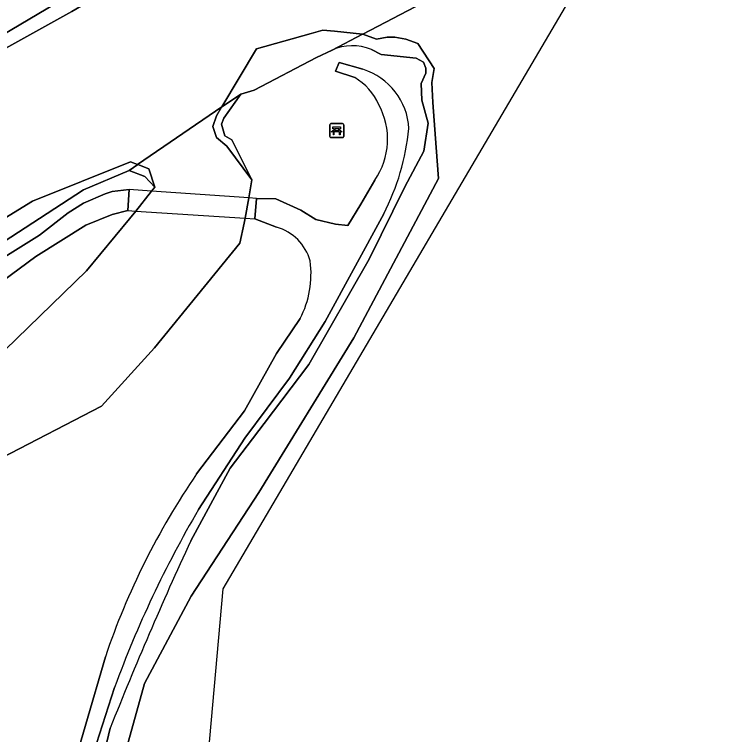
# Model space of a CAD drawing. Extents: x 160349 to 161355, y 381727 to 382854.
# Drawn here: x 161125.5 to 161176, y 381971.4 to 382023.3 of the extents above; entities that cross this region are included whole.
import ezdxf

# ---------------------------------------------------------------- set-up
doc = ezdxf.new("R2010")
doc.units = 0
for name, color, linetype in [('IMGEO_Bank', 7, 'Continuous'), ('IMGEO_Dek', 7, 'Continuous'), ('IMGEO_Groenvoorziening', 7, 'Continuous'), ('IMGEO_Loofbos', 7, 'Continuous'), ('IMGEO_Meer_plas_ven_vijver', 7, 'Continuous'), ('IMGEO_Oever', 7, 'Continuous'), ('IMGEO_Voetpad_halfverhard', 7, 'Continuous'), ('IMGEO_Voetpad_open', 7, 'Continuous'), ('IMGEO_Waterloop', 7, 'Continuous')]:
    doc.layers.add(name, color=color, linetype=linetype)

msp = doc.modelspace()

# ---------------------------------------------------------------- linework, layer by layer
at = {"layer": 'IMGEO_Bank'}
for p, q in [((161148.26, 382014.53), (161148.26, 382015.371)), ((161148.26, 382015.371), (161148.26, 382014.53)), ((161148.335, 382015.455), (161149.176, 382015.455)), ((161149.176, 382015.455), (161148.335, 382015.455)), ((161149.26, 382015.38), (161149.26, 382014.539)), ((161149.26, 382014.539), (161149.26, 382015.38)), ((161148.957, 382014.853), (161148.564, 382014.853)), ((161148.569, 382014.961), (161148.569, 382015.067)), ((161148.613, 382015.067), (161148.613, 382014.961)), ((161148.901, 382015.073), (161148.619, 382015.073)), ((161148.619, 382014.955), (161148.901, 382014.955)), ((161148.907, 382014.961), (161148.907, 382015.067)), ((161148.951, 382015.067), (161148.951, 382014.961)), ((161149.185, 382014.455), (161148.344, 382014.455)), ((161148.344, 382014.455), (161149.185, 382014.455))]:
    msp.add_line(p, q, dxfattribs=at)
for points in [[(161148.507, 382014.853), (161148.365, 382014.853), (161148.477, 382014.955), (161148.563, 382014.955)], [(161148.563, 382015.073), (161148.477, 382015.073), (161148.477, 382015.234), (161149.04, 382015.234), (161149.04, 382015.073), (161148.957, 382015.073)], [(161148.557, 382014.846), (161148.557, 382014.639), (161148.514, 382014.639), (161148.514, 382014.846)], [(161148.957, 382014.955), (161149.04, 382014.955), (161149.152, 382014.853), (161149.013, 382014.853)], [(161149.007, 382014.846), (161149.007, 382014.639), (161148.963, 382014.639), (161148.963, 382014.846)]]:
    msp.add_lwpolyline(points, dxfattribs=at)
for centre, radius, start, end in [((161148.338, 382015.377), 0.0779, 92.4484, 184.2845), ((161148.338, 382015.377), 0.0779, 92.4484, 184.2845), ((161149.182, 382015.377), 0.0779, 2.4484, 94.2845), ((161149.182, 382015.377), 0.0779, 2.4484, 94.2845), ((161148.507, 382014.846), 0.00671, 2.8957, 87.1043), ((161148.564, 382014.846), 0.00671, 92.8957, 177.1043), ((161148.562, 382015.066), 0.00671, 2.8957, 87.1043), ((161148.562, 382014.962), 0.00671, 272.8957, 357.1043), ((161148.619, 382015.066), 0.00671, 92.8957, 177.1043), ((161148.619, 382014.962), 0.00671, 182.8957, 267.1043), ((161148.901, 382015.066), 0.00671, 2.8957, 87.1043), ((161148.901, 382014.962), 0.00671, 272.8957, 357.1043), ((161148.958, 382015.066), 0.00671, 92.8957, 177.1043), ((161148.958, 382014.962), 0.00671, 182.8957, 267.1043), ((161148.956, 382014.846), 0.00671, 2.8957, 87.1043), ((161149.013, 382014.846), 0.00671, 92.8957, 177.1043), ((161148.338, 382014.533), 0.0779, 182.4484, 274.2845), ((161148.338, 382014.533), 0.0779, 182.4484, 274.2845), ((161149.182, 382014.533), 0.0779, 272.4484, 4.2845), ((161149.182, 382014.533), 0.0779, 272.4484, 4.2845)]:
    msp.add_arc(centre, radius, start, end, dxfattribs=at)
at = {"layer": 'IMGEO_Dek'}
msp.add_lwpolyline([(161133.78, 382010.691), (161133.682, 382009.178), (161134.247, 382009.141), (161142.15, 382008.63), (161142.856, 382008.584), (161142.971, 382010.061), (161142.41, 382010.099), (161135.399, 382010.58)], close=True, dxfattribs=at)
at = {"layer": 'IMGEO_Groenvoorziening'}
msp.add_lwpolyline([(161178.231, 382071.617), (161173.465, 382066.903), (161167.974, 382061.76), (161160.684, 382055.369), (161155.232, 382050.999), (161151.691, 382048.289), (161143.4, 382042.313), (161135.932, 382037.382), (161130.456, 382033.981), (161123.762, 382030.059), (161119.034, 382027.452), (161114.542, 382025.262), (161118.71, 382023.054), (161120.429, 382021.193), (161120.599, 382019.631), (161122.166, 382020.392), (161171.684, 382049.747), (161175.336, 382052.283), (161180.913, 382056.859)], dxfattribs=at)
at = {"layer": 'IMGEO_Loofbos'}
for points in [[(161148.416, 382020.767), (161147.294, 382020.225), (161142.789, 382017.882), (161141.828, 382017.585), (161140.599, 382015.86), (161140.453, 382015.429), (161140.671, 382014.588), (161141.189, 382014.283), (161142.639, 382011.396), (161142.41, 382010.099), (161142.15, 382008.63), (161142.086, 382008.267), (161141.775, 382006.818), (161135.612, 381999.265), (161131.789, 381995.052), (161124.542, 381991.319)], [(161138.217, 381985.344), (161141.056, 381990.593), (161143.524, 381993.815), (161146.748, 381998.075), (161151.11, 382005.677), (161153.673, 382010.904), (161155.033, 382013.467), (161155.352, 382015.489), (161154.894, 382017.158), (161154.849, 382018.364), (161155.178, 382019.101), (161155.195, 382019.471), (161155.009, 382019.9), (161154.502, 382020.193), (161151.976, 382020.444), (161151.256, 382020.805)], [(161150.058, 382018.786), (161148.67, 382019.247), (161148.939, 382019.865), (161150.65, 382019.38)], [(161123.12, 381997.48), (161130.705, 382004.833), (161133.799, 382008.582), (161134.247, 382009.141), (161135.399, 382010.58), (161135.635, 382010.875), (161134.915, 382011.649), (161133.774, 382012.082), (161130.477, 382010.682), (161121.545, 382004.889)], [(161142.971, 382010.061), (161144.363, 382010.025), (161146.175, 382009.222), (161147.251, 382008.546), (161148.663, 382008.21), (161149.562, 382008.103), (161150.5, 382009.638), (161151.501, 382011.376)], [(161106.128, 381993.436), (161113.588, 381998.401), (161120.549, 382003.2), (161127.309, 382007.405), (161129.365, 382009.027), (161130.473, 382009.705), (161132.04, 382010.4), (161132.548, 382010.564), (161133.78, 382010.691), (161133.682, 382009.178), (161132.545, 382008.897), (161130.648, 382008.118), (161127.036, 382005.871), (161121.563, 382001.819), (161114.348, 381997.254), (161105.852, 381991.455)], [(161144.413, 382007.993), (161142.856, 382008.584), (161142.971, 382010.061)], [(161152.146, 382008.95), (161147.931, 382001.183), (161145.337, 381997.073), (161142.129, 381992.747), (161138.784, 381987.592)], [(161138.649, 381990.175), (161142.103, 381994.734), (161144.414, 381998.873), (161146.119, 382001.383)], [(161105.752, 381979.461), (161119.837, 381970.765), (161127.795, 381966.754), (161128.369, 381966.729), (161128.745, 381966.854), (161129.813, 381969.033), (161129.93, 381969.629), (161130.641, 381972.107), (161132.063, 381976.978)], [(161132.727, 381974.764), (161131.212, 381970.035)], [(161137.972, 381944.015), (161139.798, 381942.855), (161141.217, 381942.503), (161136.853, 381951.189), (161134.163, 381957.413), (161132.305, 381962.296), (161131.847, 381964.901), (161131.816, 381969.294), (161132.413, 381971.825)]]:
    msp.add_lwpolyline(points, dxfattribs=at)
for centre, radius, start, end in [((161149.88, 382017.495), 3.585, 67.4299, 114.1033), ((161149.21, 382014.84), 4.763, 3.1036, 72.4052), ((161147.874, 382015.113), 4.273, 23.5567, 59.2636), ((161147.256, 382014.332), 5.173, 325.1434, 28.7593), ((161136.986, 382016.781), 17.063, 332.6805, 354.3387), ((161143.422, 382004.579), 3.555, 15.7558, 73.8215), ((161139.752, 382004.636), 7.15, 332.9373, 7.2951), ((161183.347, 381959.626), 54.14, 145.6497, 161.3071), ((161206.515, 381947.768), 78.571, 149.54528, 159.90414), ((161386.359, 381870.806), 273.301, 155.22276, 158.30745)]:
    msp.add_arc(centre, radius, start, end, dxfattribs=at)
at = {"layer": 'IMGEO_Meer_plas_ven_vijver'}
msp.add_lwpolyline([(161140.453, 382016.646), (161140.466, 382016.666), (161134.38, 382012.508), (161134.392, 382012.504), (161135.204, 382012.201), (161135.635, 382010.875), (161135.399, 382010.58), (161134.247, 382009.141), (161133.799, 382008.582), (161130.705, 382004.833), (161123.12, 381997.48), (161122.274, 381992.244), (161124.542, 381991.319), (161131.789, 381995.052), (161135.612, 381999.265), (161141.775, 382006.818), (161142.086, 382008.267), (161142.15, 382008.63), (161142.41, 382010.099), (161142.639, 382011.396), (161140.833, 382013.832), (161140.071, 382014.461), (161139.823, 382015.259), (161140.08, 382016.021)], close=True, dxfattribs=at)
at = {"layer": 'IMGEO_Oever'}
for points in [[(161034.438, 381971.128), (161035.808, 381972.149), (161038.772, 381973.745), (161050.564, 381979.079), (161061.05, 381985.537), (161072.995, 381992.664), (161086.651, 382000), (161094.37, 382004.147), (161096.547, 382005.177), (161129.635, 382023.54), (161149.997, 382035.515), (161166.628, 382045.705), (161169.695, 382047.584), (161175.394, 382051.075), (161184.258, 382058.609), (161194.991, 382068.929), (161215.899, 382090.421), (161234.071, 382109.374), (161243.154, 382118.418), (161253.598, 382129.327), (161254.487, 382129.994), (161255.257, 382130.374), (161259.285, 382131.194), (161262.684, 382131.886)], [(161180.913, 382056.859), (161175.336, 382052.283), (161171.684, 382049.747), (161122.166, 382020.392), (161120.599, 382019.631), (161104.29, 382011.711), (161095.505, 382007.281), (161093.316, 382006.277), (161082.359, 382000), (161078.086, 381997.552), (161049.65, 381980.148)], [(161154.601, 382021.25), (161153.751, 382021.563), (161152.958, 382021.695), (161152.4, 382021.698), (161151.626, 382021.555), (161150.638, 382021.918), (161150.627, 382021.922), (161150.625, 382021.922), (161148.416, 382020.767)], [(161133.251, 381969.147), (161134.874, 381975.052), (161138.259, 381981.352), (161143.135, 381988.829), (161149.999, 382000), (161156.099, 382011.506), (161155.937, 382013.726), (161155.701, 382016.971), (161155.619, 382018.418), (161155.782, 382019.436), (161154.601, 382021.25)], [(161151.256, 382020.805), (161151.976, 382020.444), (161154.502, 382020.193), (161155.009, 382019.9), (161155.195, 382019.471), (161155.178, 382019.101), (161154.849, 382018.364), (161154.894, 382017.158), (161155.352, 382015.489), (161155.033, 382013.467), (161153.673, 382010.904), (161151.11, 382005.677), (161146.748, 381998.075), (161143.524, 381993.815), (161141.056, 381990.593), (161138.217, 381985.344)], [(161121.545, 382004.889), (161130.477, 382010.682), (161133.774, 382012.082), (161134.392, 382012.504), (161134.38, 382012.508), (161133.874, 382012.697), (161126.811, 382009.848), (161117.226, 382003.985)], [(161132.413, 381971.825), (161131.816, 381969.294)]]:
    msp.add_lwpolyline(points, dxfattribs=at)
for points in [[(161150.625, 382021.922), (161148.593, 382022.128), (161147.764, 382022.212), (161146.923, 382021.974), (161142.969, 382020.855), (161140.466, 382016.666), (161140.453, 382016.646), (161141.828, 382017.585), (161142.789, 382017.882), (161147.294, 382020.225), (161148.416, 382020.767)], [(161141.828, 382017.585), (161140.453, 382016.646), (161140.08, 382016.021), (161139.823, 382015.259), (161140.071, 382014.461), (161140.833, 382013.832), (161142.639, 382011.396), (161141.189, 382014.283), (161140.671, 382014.588), (161140.453, 382015.429), (161140.599, 382015.86)], [(161135.204, 382012.201), (161134.392, 382012.504), (161133.774, 382012.082), (161134.915, 382011.649), (161135.635, 382010.875)]]:
    msp.add_lwpolyline(points, close=True, dxfattribs=at)
for centre, radius, start, end in [((161149.88, 382017.495), 3.585, 67.4299, 114.1033), ((161386.359, 381870.806), 273.301, 155.22276, 158.30745)]:
    msp.add_arc(centre, radius, start, end, dxfattribs=at)
at = {"layer": 'IMGEO_Voetpad_halfverhard'}
for points in [[(161150.65, 382019.38), (161148.939, 382019.865), (161148.67, 382019.247), (161150.058, 382018.786)], [(161151.501, 382011.376), (161150.5, 382009.638), (161149.562, 382008.103), (161148.663, 382008.21), (161147.251, 382008.546), (161146.175, 382009.222), (161144.363, 382010.025), (161142.971, 382010.061), (161142.856, 382008.584), (161144.413, 382007.993)], [(161130.648, 382008.118), (161132.545, 382008.897), (161133.682, 382009.178), (161133.78, 382010.691), (161132.548, 382010.564), (161132.04, 382010.4), (161130.473, 382009.705), (161129.365, 382009.027), (161127.309, 382007.405), (161120.549, 382003.2), (161113.588, 381998.401), (161106.128, 381993.436)], [(161138.784, 381987.592), (161142.129, 381992.747), (161145.337, 381997.073), (161147.931, 382001.183), (161152.146, 382008.95)], [(161105.852, 381991.455), (161114.348, 381997.254), (161121.563, 382001.819), (161127.036, 382005.871), (161130.648, 382008.118)], [(161146.119, 382001.383), (161144.414, 381998.873), (161142.103, 381994.734), (161138.649, 381990.175)], [(161132.063, 381976.978), (161130.641, 381972.107), (161129.93, 381969.629), (161129.813, 381969.033), (161128.745, 381966.854), (161128.369, 381966.729), (161127.795, 381966.754), (161131.138, 381962.923)], [(161131.212, 381970.035), (161132.727, 381974.764)]]:
    msp.add_lwpolyline(points, dxfattribs=at)
for centre, radius, start, end in [((161149.21, 382014.84), 4.763, 3.1036, 72.4052), ((161147.874, 382015.113), 4.273, 23.5567, 59.2636), ((161147.256, 382014.332), 5.173, 325.1434, 28.7593), ((161136.986, 382016.781), 17.063, 332.6805, 354.3387), ((161143.422, 382004.579), 3.555, 15.7558, 73.8215), ((161139.752, 382004.636), 7.15, 332.9373, 7.2951), ((161183.347, 381959.626), 54.14, 145.6497, 161.3071), ((161206.515, 381947.768), 78.571, 149.54528, 159.90414)]:
    msp.add_arc(centre, radius, start, end, dxfattribs=at)
at = {"layer": 'IMGEO_Voetpad_open'}
msp.add_lwpolyline([(161133.78, 382010.691), (161133.682, 382009.178), (161134.247, 382009.141), (161142.15, 382008.63), (161142.856, 382008.584), (161142.971, 382010.061), (161142.41, 382010.099), (161135.399, 382010.58)], close=True, dxfattribs=at)
at = {"layer": 'IMGEO_Waterloop'}
for points in [[(161184.258, 382058.609), (161175.394, 382051.075), (161169.695, 382047.584), (161166.628, 382045.705), (161149.997, 382035.515), (161129.635, 382023.54), (161096.547, 382005.177), (161094.37, 382004.147), (161086.651, 382000), (161072.995, 381992.664), (161061.05, 381985.537)], [(161065.815, 381977.082), (161072.205, 381980.992), (161080.489, 381985.706), (161087.449, 381988.831), (161094.214, 381992.27), (161098.948, 381994.894), (161101.15, 381995.884), (161109.49, 382000), (161117.226, 382003.985), (161126.811, 382009.848), (161133.874, 382012.697), (161134.38, 382012.508), (161140.466, 382016.666), (161142.969, 382020.855), (161146.923, 382021.974), (161147.764, 382022.212), (161148.593, 382022.128), (161150.625, 382021.922), (161150.627, 382021.922), (161150.638, 382021.918), (161170.085, 382032.088), (161177.436, 382044.592)], [(161170.085, 382032.088), (161150.638, 382021.918), (161151.626, 382021.555), (161152.4, 382021.698), (161152.958, 382021.695), (161153.751, 382021.563), (161154.601, 382021.25), (161155.782, 382019.436), (161155.619, 382018.418), (161155.701, 382016.971), (161155.937, 382013.726), (161156.099, 382011.506), (161149.999, 382000), (161143.135, 381988.829), (161138.259, 381981.352), (161134.874, 381975.052), (161133.251, 381969.147)], [(161138.641, 381960.274), (161140.57, 381981.881), (161170.085, 382032.088)]]:
    msp.add_lwpolyline(points, dxfattribs=at)

doc.saveas('drawing.dxf')
